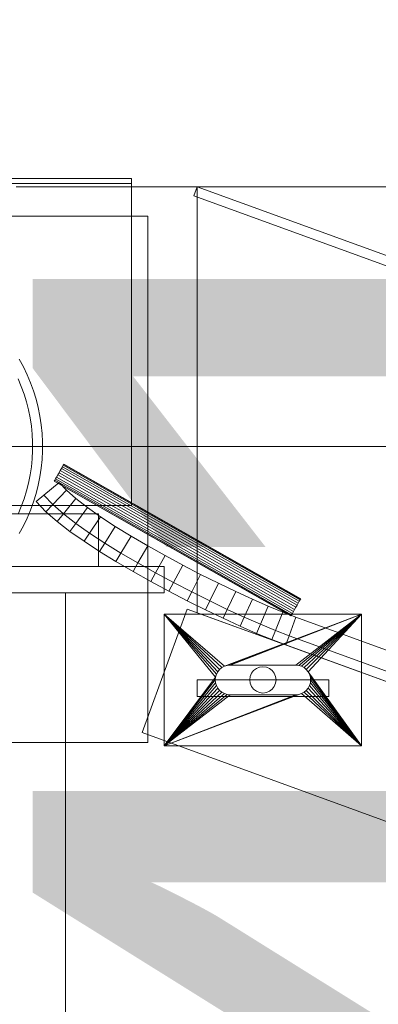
# Model space of a CAD drawing. Header units: millimetres. Extents: x -4738 to 65662, y -68080 to 6847.
# Tile 960 of 1056: x 26796 to 26905, y 1071 to 1371. Entities that reach past the tile are written whole.
import ezdxf

# ---------------------------------------------------------------- set-up
doc = ezdxf.new("R2010")
doc.units = ezdxf.units.MM
for name, color, linetype, lineweight in [('COTAS_P', 1, 'Continuous', 0), ('lateral_bajante_movil', 7, 'Continuous', 0), ('lateral_C05', 7, 'Continuous', 0)]:
    doc.layers.add(name, color=color, linetype=linetype, lineweight=lineweight)
doc.dimstyles.new('R19_100', dxfattribs={"dimtxt": 250, "dimasz": 150, "dimexe": 150, "dimexo": 80, "dimgap": 100, "dimtad": 1, "dimtih": 1, "dimtoh": 1, "dimdsep": 46, "dimcen": 0.09, "dimadec": 0, "dimazin": 0, "dimtfac": 1, "dimtdec": 4, "dimtofl": 0, "dimtmove": 0, "dimatfit": 3, "dimfxl": 1, "dimtolj": 1, "dimtzin": 0, "dimarcsym": 0})

# ---------------------------------------------------------------- blocks, each defined once
blk = doc.blocks.new('DIM_R31_9')
at = {"layer": 'COTAS_P'}
for p, q in [((26750.07, 1241), (27150.07, 1241)), ((27150.07, 1241), (27105.07, 1091)), ((27150.07, 0), (27150.07, 1241)), ((27150.07, 1241), (27195.07, 1091)), ((27150.07, 0), (27105.07, 150)), ((27150.07, 0), (27195.07, 150)), ((26750.07, 0), (27150.07, 0))]:
    blk.add_line(p, q, dxfattribs=at)
blk.add_text('1241 P', height=250, rotation=90, dxfattribs=at).set_placement((27050.07, 620.5))
blk = doc.blocks.new('DIM_R31_31')
at = {"layer": 'COTAS_P'}
for p, q in [((26795.07, 1320), (27495.07, 1320)), ((27495.07, 1320), (27450.07, 1170)), ((27495.07, 0), (27495.07, 1320)), ((27495.07, 1320), (27540.07, 1170)), ((27495.07, 0), (27450.07, 150)), ((27495.07, 0), (27540.07, 150)), ((26795.07, 0), (27495.07, 0))]:
    blk.add_line(p, q, dxfattribs=at)
blk.add_text('1320 P', height=250, rotation=90, dxfattribs=at).set_placement((27395.07, 660))

msp = doc.modelspace()

# ---------------------------------------------------------------- linework, layer by layer
at = {"layer": 'lateral_bajante_movil'}
for p, q in [((26849.041, 1317.181), (26850.067, 1320)), ((26850.067, 1320), (28353.576, 772.768)), ((26850.067, 1190.422), (26850.067, 1320)), ((26849.041, 1317.181), (28352.55, 769.949)), ((26808.451, 1233.675), (26808.809, 1234.304)), ((26808.809, 1234.304), (26809.116, 1234.844)), ((26808.809, 1234.304), (26880.809, 1193.385)), ((26809.116, 1234.844), (26809.351, 1235.259)), ((26809.116, 1234.844), (26881.116, 1193.925)), ((26809.351, 1235.259), (26809.499, 1235.519)), ((26809.351, 1235.259), (26881.351, 1194.34)), ((26809.499, 1235.519), (26809.55, 1235.608)), ((26809.499, 1235.519), (26881.499, 1194.6)), ((26809.55, 1235.608), (26881.55, 1194.689)), ((26806.784, 1230.741), (26806.636, 1230.481)), ((26807.019, 1231.156), (26806.784, 1230.741)), ((26806.784, 1230.741), (26878.784, 1189.822)), ((26807.326, 1231.696), (26807.019, 1231.156)), ((26807.019, 1231.156), (26879.019, 1190.237)), ((26807.684, 1232.325), (26807.326, 1231.696)), ((26807.326, 1231.696), (26879.326, 1190.777)), ((26808.067, 1233), (26807.684, 1232.325)), ((26807.684, 1232.325), (26879.684, 1191.406)), ((26808.451, 1233.675), (26808.067, 1233)), ((26880.067, 1192.081), (26808.067, 1233)), ((26808.451, 1233.675), (26880.451, 1192.756)), ((26803.471, 1226.143), (26808.067, 1230)), ((26806.636, 1230.481), (26806.585, 1230.392)), ((26806.585, 1230.392), (26878.585, 1189.473)), ((26806.636, 1230.481), (26878.636, 1189.562)), ((26808.067, 1230), (26810.304, 1227.656)), ((26801.173, 1224.215), (26803.471, 1226.143)), ((26803.471, 1226.143), (26806.174, 1223.304)), ((26810.304, 1227.656), (26806.174, 1223.304)), ((26813.212, 1225.119), (26809.416, 1220.472)), ((26810.304, 1227.656), (26813.212, 1225.119)), ((26813.212, 1225.119), (26816.712, 1222.422)), ((26801.173, 1224.215), (26804.11, 1221.128)), ((26806.174, 1223.304), (26804.11, 1221.128)), ((26806.174, 1223.304), (26809.416, 1220.472)), ((26816.712, 1222.422), (26813.16, 1217.586)), ((26816.712, 1222.422), (26820.724, 1219.602)), ((26804.11, 1221.128), (26807.518, 1218.149)), ((26809.416, 1220.472), (26807.518, 1218.149)), ((26809.416, 1220.472), (26813.16, 1217.586)), ((26820.724, 1219.602), (26817.36, 1214.634)), ((26820.724, 1219.602), (26825.17, 1216.695)), ((26807.518, 1218.149), (26811.384, 1215.168)), ((26813.16, 1217.586), (26811.384, 1215.168)), ((26813.16, 1217.586), (26817.36, 1214.634)), ((26825.17, 1216.695), (26821.955, 1211.629)), ((26825.17, 1216.695), (26829.97, 1213.735)), ((26811.384, 1215.168), (26815.678, 1212.15)), ((26817.36, 1214.634), (26815.678, 1212.15)), ((26817.36, 1214.634), (26821.955, 1211.629)), ((26829.97, 1213.735), (26826.879, 1208.593)), ((26829.97, 1213.735), (26835.046, 1210.759)), ((26815.678, 1212.15), (26820.347, 1209.096)), ((26821.955, 1211.629), (26820.347, 1209.096)), ((26821.955, 1211.629), (26826.879, 1208.593)), ((26835.046, 1210.759), (26832.061, 1205.554)), ((26835.046, 1210.759), (26840.317, 1207.801)), ((26820.347, 1209.096), (26825.333, 1206.021)), ((26826.879, 1208.593), (26825.333, 1206.021)), ((26826.879, 1208.593), (26832.061, 1205.554)), ((26840.317, 1207.801), (26837.427, 1202.543)), ((26840.317, 1207.801), (26845.707, 1204.898)), ((26825.333, 1206.021), (26830.568, 1202.951)), ((26832.061, 1205.554), (26830.568, 1202.951)), ((26832.061, 1205.554), (26837.427, 1202.543)), ((26845.707, 1204.898), (26842.903, 1199.593)), ((26845.707, 1204.898), (26851.134, 1202.085)), ((26830.568, 1202.951), (26835.982, 1199.914)), ((26837.427, 1202.543), (26835.982, 1199.914)), ((26837.427, 1202.543), (26842.903, 1199.593)), ((26851.134, 1202.085), (26848.413, 1196.737)), ((26851.134, 1202.085), (26856.52, 1199.397)), ((26835.982, 1199.914), (26841.501, 1196.941)), ((26842.903, 1199.593), (26841.501, 1196.941)), ((26842.903, 1199.593), (26848.413, 1196.737)), ((26856.52, 1199.397), (26853.882, 1194.008)), ((26856.52, 1199.397), (26861.786, 1196.87)), ((26841.501, 1196.941), (26847.053, 1194.063)), ((26848.413, 1196.737), (26847.053, 1194.063)), ((26848.413, 1196.737), (26853.882, 1194.008)), ((26861.786, 1196.87), (26859.234, 1191.44)), ((26861.786, 1196.87), (26866.853, 1194.539)), ((26847.053, 1194.063), (26852.563, 1191.313)), ((26853.882, 1194.008), (26852.563, 1191.313)), ((26853.882, 1194.008), (26859.234, 1191.44)), ((26866.853, 1194.539), (26864.394, 1189.066)), ((26866.853, 1194.539), (26871.642, 1192.44)), ((26871.642, 1192.44), (26869.289, 1186.921)), ((26871.642, 1192.44), (26876.073, 1190.609)), ((26880.067, 1192.081), (26879.684, 1191.406)), ((26880.067, 1192.081), (26880.451, 1192.756)), ((26880.451, 1192.756), (26880.809, 1193.385)), ((26880.809, 1193.385), (26881.116, 1193.925)), ((26881.116, 1193.925), (26881.351, 1194.34)), ((26881.351, 1194.34), (26881.499, 1194.6)), ((26881.499, 1194.6), (26881.55, 1194.689)), ((26833.309, 1153.955), (26846.989, 1191.543)), ((26840.067, 1150), (26840.067, 1190)), ((26840.067, 1190), (26855.654, 1170.878)), ((26840.067, 1190), (26855.91, 1171.722)), ((26840.067, 1190), (26856.326, 1172.5)), ((26840.067, 1190), (26856.886, 1173.182)), ((26840.067, 1190), (26857.567, 1173.742)), ((26840.067, 1190), (26858.345, 1174.157)), ((26840.067, 1190), (26900.067, 1190)), ((26846.989, 1191.543), (28350.498, 644.311)), ((28353.576, 643.19), (26850.067, 1190.422)), ((26852.563, 1191.313), (26857.957, 1188.725)), ((26859.234, 1191.44), (26857.957, 1188.725)), ((26900.067, 1190), (26858.345, 1174.157)), ((26900.067, 1190), (26859.19, 1174.414)), ((26859.234, 1191.44), (26864.394, 1189.066)), ((26900.067, 1190), (26860.067, 1174.5)), ((26864.394, 1189.066), (26863.164, 1186.33)), ((26864.394, 1189.066), (26869.289, 1186.921)), ((26876.073, 1190.609), (26873.851, 1185.036)), ((26876.073, 1190.609), (26880.067, 1189.081)), ((26880.067, 1189.081), (26878.015, 1183.443)), ((26878.636, 1189.562), (26878.585, 1189.473)), ((26878.784, 1189.822), (26878.636, 1189.562)), ((26879.019, 1190.237), (26878.784, 1189.822)), ((26879.326, 1190.777), (26879.019, 1190.237)), ((26879.684, 1191.406), (26879.326, 1190.777)), ((26900.067, 1190), (26880.067, 1174.5)), ((26880.067, 1189.081), (27084.991, 1114.495)), ((26900.067, 1190), (26880.945, 1174.414)), ((26900.067, 1190), (26881.79, 1174.157)), ((26900.067, 1190), (26882.568, 1173.742)), ((26900.067, 1190), (26883.249, 1173.182)), ((26900.067, 1190), (26883.809, 1172.5)), ((26900.067, 1190), (26900.067, 1150)), ((26857.957, 1188.725), (26863.164, 1186.33)), ((26863.164, 1186.33), (26868.113, 1184.161)), ((26869.289, 1186.921), (26868.113, 1184.161)), ((26869.289, 1186.921), (26873.851, 1185.036)), ((26868.113, 1184.161), (26872.74, 1182.249)), ((26873.851, 1185.036), (26872.74, 1182.249)), ((26873.851, 1185.036), (26878.015, 1183.443)), ((26878.015, 1183.443), (26876.989, 1180.624)), ((26878.015, 1183.443), (27082.939, 1108.857)), ((26872.74, 1182.249), (26876.989, 1180.624)), ((26876.989, 1180.624), (27081.912, 1106.038)), ((26858.345, 1174.157), (26857.567, 1173.742)), ((26859.19, 1174.414), (26858.345, 1174.157)), ((26860.067, 1174.5), (26859.19, 1174.414)), ((26880.067, 1174.5), (26860.067, 1174.5)), ((26869.032, 1173.864), (26868.067, 1173.464)), ((26870.067, 1174), (26869.032, 1173.864)), ((26871.103, 1173.864), (26870.067, 1174)), ((26872.067, 1173.464), (26871.103, 1173.864)), ((26880.945, 1174.414), (26880.067, 1174.5)), ((26881.79, 1174.157), (26880.945, 1174.414)), ((26882.568, 1173.742), (26881.79, 1174.157)), ((26840.067, 1150), (26855.654, 1170.878)), ((26855.654, 1170.878), (26855.567, 1170)), ((26855.91, 1171.722), (26855.654, 1170.878)), ((26856.326, 1172.5), (26855.91, 1171.722)), ((26856.886, 1173.182), (26856.326, 1172.5)), ((26857.567, 1173.742), (26856.886, 1173.182)), ((26866.204, 1171.035), (26866.067, 1170)), ((26866.603, 1172), (26866.204, 1171.035)), ((26867.239, 1172.828), (26866.603, 1172)), ((26868.067, 1173.464), (26867.239, 1172.828)), ((26872.896, 1172.828), (26872.067, 1173.464)), ((26873.532, 1172), (26872.896, 1172.828)), ((26873.931, 1171.035), (26873.532, 1172)), ((26874.067, 1170), (26873.931, 1171.035)), ((26883.249, 1173.182), (26882.568, 1173.742)), ((26883.809, 1172.5), (26883.249, 1173.182)), ((26900.067, 1150), (26883.809, 1172.5)), ((26884.225, 1171.722), (26883.809, 1172.5)), ((26900.067, 1150), (26884.225, 1171.722)), ((26884.481, 1170.878), (26884.225, 1171.722)), ((26900.067, 1150), (26884.481, 1170.878)), ((26884.567, 1170), (26884.481, 1170.878)), ((26855.567, 1170), (26840.067, 1150)), ((26855.654, 1169.122), (26840.067, 1150)), ((26855.91, 1168.278), (26840.067, 1150)), ((26850.067, 1170), (26890.067, 1170)), ((26850.067, 1170), (26850.067, 1165)), ((26855.567, 1170), (26855.654, 1169.122)), ((26855.654, 1169.122), (26855.91, 1168.278)), ((26855.91, 1168.278), (26856.326, 1167.5)), ((26866.067, 1170), (26866.204, 1168.965)), ((26866.204, 1168.965), (26866.603, 1168)), ((26866.603, 1168), (26867.239, 1167.172)), ((26872.896, 1167.172), (26873.532, 1168)), ((26873.532, 1168), (26873.931, 1168.965)), ((26873.931, 1168.965), (26874.067, 1170)), ((26883.809, 1167.5), (26884.225, 1168.278)), ((26884.225, 1168.278), (26884.481, 1169.122)), ((26884.225, 1168.278), (26900.067, 1150)), ((26884.481, 1169.122), (26884.567, 1170)), ((26884.481, 1169.122), (26900.067, 1150)), ((26884.567, 1170), (26900.067, 1150)), ((26890.067, 1165), (26890.067, 1170)), ((26856.326, 1167.5), (26840.067, 1150)), ((26856.886, 1166.818), (26840.067, 1150)), ((26857.567, 1166.258), (26840.067, 1150)), ((26858.345, 1165.843), (26840.067, 1150)), ((26881.79, 1165.843), (26840.067, 1150)), ((26859.19, 1165.586), (26840.067, 1150)), ((26880.945, 1165.586), (26840.067, 1150)), ((26860.067, 1165.5), (26840.067, 1150)), ((26880.067, 1165.5), (26840.067, 1150)), ((26850.067, 1165), (26890.067, 1165)), ((26856.326, 1167.5), (26856.886, 1166.818)), ((26856.886, 1166.818), (26857.567, 1166.258)), ((26857.567, 1166.258), (26858.345, 1165.843)), ((26858.345, 1165.843), (26859.19, 1165.586)), ((26859.19, 1165.586), (26860.067, 1165.5)), ((26860.067, 1165.5), (26880.067, 1165.5)), ((26867.239, 1167.172), (26868.067, 1166.536)), ((26868.067, 1166.536), (26869.032, 1166.136)), ((26869.032, 1166.136), (26870.067, 1166)), ((26870.067, 1166), (26871.103, 1166.136)), ((26871.103, 1166.136), (26872.067, 1166.536)), ((26872.067, 1166.536), (26872.896, 1167.172)), ((26880.067, 1165.5), (26880.945, 1165.586)), ((26880.945, 1165.586), (26881.79, 1165.843)), ((26881.79, 1165.843), (26882.568, 1166.258)), ((26881.79, 1165.843), (26900.067, 1150)), ((26882.568, 1166.258), (26883.249, 1166.818)), ((26882.568, 1166.258), (26900.067, 1150)), ((26883.249, 1166.818), (26883.809, 1167.5)), ((26883.249, 1166.818), (26900.067, 1150)), ((26883.809, 1167.5), (26900.067, 1150)), ((26833.309, 1153.955), (28336.817, 606.723)), ((26900.067, 1150), (26840.067, 1150))]:
    msp.add_line(p, q, dxfattribs=at)
at = {"layer": 'lateral_C05'}
for p, q in [((26670.067, 1322.5), (26830.067, 1322.5)), ((26670.067, 1321), (26830.067, 1321)), ((26830.067, 1321), (26830.067, 1322.5)), ((26830.067, 1223), (26830.067, 1321)), ((26665.067, 1311), (26835.067, 1311)), ((26835.067, 1151), (26835.067, 1311)), ((26795.967, 1267.5), (26797.231, 1265.179)), ((26797.231, 1265.179), (26798.377, 1262.798)), ((26795.643, 1261.564), (26796.611, 1259.267)), ((26798.377, 1262.798), (26799.404, 1260.363)), ((26796.611, 1259.267), (26797.464, 1256.924)), ((26799.404, 1260.363), (26800.308, 1257.88)), ((26800.308, 1257.88), (26801.087, 1255.355)), ((26797.464, 1256.924), (26798.199, 1254.542)), ((26801.087, 1255.355), (26801.739, 1252.794)), ((26798.199, 1254.542), (26798.814, 1252.126)), ((26798.814, 1252.126), (26799.308, 1249.682)), ((26801.739, 1252.794), (26802.262, 1250.203)), ((26799.308, 1249.682), (26799.679, 1247.217)), ((26802.262, 1250.203), (26802.656, 1247.59)), ((26799.679, 1247.217), (26799.928, 1244.737)), ((26802.656, 1247.59), (26802.919, 1244.961)), ((26799.928, 1244.737), (26800.052, 1242.247)), ((26802.919, 1244.961), (26803.051, 1242.321)), ((26800.052, 1239.753), (26799.928, 1237.263)), ((26800.052, 1242.247), (26800.052, 1239.753)), ((26803.051, 1242.321), (26803.051, 1239.679)), ((26799.928, 1237.263), (26799.679, 1234.783)), ((26802.919, 1237.039), (26802.656, 1234.41)), ((26803.051, 1239.679), (26802.919, 1237.039)), ((26799.679, 1234.783), (26799.308, 1232.318)), ((26802.656, 1234.41), (26802.262, 1231.797)), ((26799.308, 1232.318), (26798.814, 1229.874)), ((26802.262, 1231.797), (26801.739, 1229.206)), ((26798.814, 1229.874), (26798.199, 1227.458)), ((26801.739, 1229.206), (26801.087, 1226.645)), ((26797.464, 1225.076), (26796.611, 1222.733)), ((26798.199, 1227.458), (26797.464, 1225.076)), ((26801.087, 1226.645), (26800.308, 1224.12)), ((26670.067, 1223), (26830.067, 1223)), ((26796.611, 1222.733), (26795.643, 1220.436)), ((26800.308, 1224.12), (26799.404, 1221.637)), ((26680.067, 1220.5), (26820.067, 1220.5)), ((26795.889, 1220.5), (26796.143, 1220.5)), ((26796.143, 1220.5), (26796.406, 1220.5)), ((26796.406, 1220.5), (26796.678, 1220.5)), ((26796.678, 1220.5), (26796.959, 1220.5)), ((26796.959, 1220.5), (26797.247, 1220.5)), ((26798.377, 1219.202), (26797.231, 1216.821)), ((26797.247, 1220.5), (26797.543, 1220.5)), ((26797.543, 1220.5), (26797.844, 1220.5)), ((26797.844, 1220.5), (26798.152, 1220.5)), ((26798.152, 1220.5), (26798.464, 1220.5)), ((26799.404, 1221.637), (26798.377, 1219.202)), ((26798.464, 1220.5), (26798.78, 1220.5)), ((26798.78, 1220.5), (26799.099, 1220.5)), ((26799.099, 1220.5), (26799.42, 1220.5)), ((26799.42, 1220.5), (26799.743, 1220.5)), ((26800.067, 1220.5), (26799.743, 1220.5)), ((26805.067, 1220.5), (26800.067, 1220.5)), ((26805.067, 1220.5), (26805.386, 1220.5)), ((26805.386, 1220.5), (26805.705, 1220.5)), ((26805.705, 1220.5), (26806.021, 1220.5)), ((26806.021, 1220.5), (26806.336, 1220.5)), ((26806.336, 1220.5), (26806.647, 1220.5)), ((26806.647, 1220.5), (26806.954, 1220.5)), ((26806.954, 1220.5), (26807.257, 1220.5)), ((26807.257, 1220.5), (26807.555, 1220.5)), ((26807.555, 1220.5), (26807.847, 1220.5)), ((26807.847, 1220.5), (26808.132, 1220.5)), ((26808.132, 1220.5), (26808.409, 1220.5)), ((26808.409, 1220.5), (26808.679, 1220.5)), ((26808.679, 1220.5), (26808.94, 1220.5)), ((26808.94, 1220.5), (26809.191, 1220.5)), ((26809.191, 1220.5), (26809.433, 1220.5)), ((26809.433, 1220.5), (26809.664, 1220.5)), ((26809.664, 1220.5), (26809.884, 1220.5)), ((26809.884, 1220.5), (26810.092, 1220.5)), ((26810.092, 1220.5), (26810.288, 1220.5)), ((26810.288, 1220.5), (26810.472, 1220.5)), ((26810.472, 1220.5), (26810.643, 1220.5)), ((26810.643, 1220.5), (26810.8, 1220.5)), ((26810.8, 1220.5), (26810.943, 1220.5)), ((26810.943, 1220.5), (26811.073, 1220.5)), ((26811.073, 1220.5), (26811.188, 1220.5)), ((26811.188, 1220.5), (26811.288, 1220.5)), ((26811.288, 1220.5), (26811.373, 1220.5)), ((26811.373, 1220.5), (26811.443, 1220.5)), ((26811.443, 1220.5), (26811.497, 1220.5)), ((26811.497, 1220.5), (26811.536, 1220.5)), ((26811.536, 1220.5), (26811.56, 1220.5)), ((26820.067, 1204.5), (26820.067, 1220.5)), ((26797.231, 1216.821), (26795.967, 1214.5)), ((26660.067, 1204.5), (26840.067, 1204.5)), ((26680.067, 1204.5), (26820.067, 1204.5)), ((26795.889, 1204.5), (26796.143, 1204.5)), ((26796.143, 1204.5), (26796.406, 1204.5)), ((26796.406, 1204.5), (26796.678, 1204.5)), ((26796.678, 1204.5), (26796.959, 1204.5)), ((26796.959, 1204.5), (26797.247, 1204.5)), ((26797.074, 1204.5), (26797.095, 1204.5)), ((26797.095, 1204.5), (26797.129, 1204.5)), ((26797.129, 1204.5), (26797.177, 1204.5)), ((26797.177, 1204.5), (26797.238, 1204.5)), ((26797.238, 1204.5), (26797.312, 1204.5)), ((26797.247, 1204.5), (26797.543, 1204.5)), ((26797.312, 1204.5), (26797.399, 1204.5)), ((26797.399, 1204.5), (26797.499, 1204.5)), ((26797.499, 1204.5), (26797.612, 1204.5)), ((26797.543, 1204.5), (26797.844, 1204.5)), ((26797.612, 1204.5), (26797.737, 1204.5)), ((26797.737, 1204.5), (26797.874, 1204.5)), ((26797.844, 1204.5), (26798.152, 1204.5)), ((26797.874, 1204.5), (26798.023, 1204.5)), ((26798.023, 1204.5), (26798.183, 1204.5)), ((26798.152, 1204.5), (26798.464, 1204.5)), ((26798.183, 1204.5), (26798.354, 1204.5)), ((26798.354, 1204.5), (26798.536, 1204.5)), ((26798.464, 1204.5), (26798.78, 1204.5)), ((26798.536, 1204.5), (26798.727, 1204.5)), ((26798.727, 1204.5), (26798.928, 1204.5)), ((26798.78, 1204.5), (26799.099, 1204.5)), ((26798.928, 1204.5), (26799.138, 1204.5)), ((26799.099, 1204.5), (26799.42, 1204.5)), ((26799.138, 1204.5), (26799.357, 1204.5)), ((26799.357, 1204.5), (26799.583, 1204.5)), ((26799.42, 1204.5), (26799.743, 1204.5)), ((26799.583, 1204.5), (26799.817, 1204.5)), ((26800.067, 1204.5), (26799.743, 1204.5)), ((26799.817, 1204.5), (26800.058, 1204.5)), ((26800.058, 1204.5), (26800.305, 1204.5)), ((26805.067, 1204.5), (26800.067, 1204.5)), ((26800.305, 1204.5), (26800.558, 1204.5)), ((26800.558, 1204.5), (26800.816, 1204.5)), ((26800.816, 1204.5), (26801.078, 1204.5)), ((26801.078, 1204.5), (26801.344, 1204.5)), ((26801.344, 1204.5), (26801.612, 1204.5)), ((26801.612, 1204.5), (26801.884, 1204.5)), ((26801.884, 1204.5), (26802.156, 1204.5)), ((26802.156, 1204.5), (26802.43, 1204.5)), ((26802.43, 1204.5), (26802.705, 1204.5)), ((26802.705, 1204.5), (26802.979, 1204.5)), ((26802.979, 1204.5), (26803.251, 1204.5)), ((26803.251, 1204.5), (26803.523, 1204.5)), ((26803.523, 1204.5), (26803.791, 1204.5)), ((26803.791, 1204.5), (26804.057, 1204.5)), ((26804.057, 1204.5), (26804.319, 1204.5)), ((26804.319, 1204.5), (26804.577, 1204.5)), ((26804.577, 1204.5), (26804.83, 1204.5)), ((26804.83, 1204.5), (26805.077, 1204.5)), ((26805.067, 1204.5), (26805.386, 1204.5)), ((26805.077, 1204.5), (26805.317, 1204.5)), ((26805.317, 1204.5), (26805.551, 1204.5)), ((26805.386, 1204.5), (26805.705, 1204.5)), ((26805.551, 1204.5), (26805.778, 1204.5)), ((26805.705, 1204.5), (26806.021, 1204.5)), ((26805.778, 1204.5), (26805.997, 1204.5)), ((26805.997, 1204.5), (26806.207, 1204.5)), ((26806.021, 1204.5), (26806.336, 1204.5)), ((26806.207, 1204.5), (26806.408, 1204.5)), ((26806.336, 1204.5), (26806.647, 1204.5)), ((26806.408, 1204.5), (26806.599, 1204.5)), ((26806.599, 1204.5), (26806.781, 1204.5)), ((26806.647, 1204.5), (26806.954, 1204.5)), ((26806.781, 1204.5), (26806.952, 1204.5)), ((26806.952, 1204.5), (26807.112, 1204.5)), ((26806.954, 1204.5), (26807.257, 1204.5)), ((26807.112, 1204.5), (26807.261, 1204.5)), ((26807.257, 1204.5), (26807.555, 1204.5)), ((26807.261, 1204.5), (26807.398, 1204.5)), ((26807.398, 1204.5), (26807.523, 1204.5)), ((26807.523, 1204.5), (26807.636, 1204.5)), ((26807.555, 1204.5), (26807.847, 1204.5)), ((26807.636, 1204.5), (26807.736, 1204.5)), ((26807.736, 1204.5), (26807.823, 1204.5)), ((26807.823, 1204.5), (26807.897, 1204.5)), ((26807.847, 1204.5), (26808.132, 1204.5)), ((26807.897, 1204.5), (26807.958, 1204.5)), ((26807.958, 1204.5), (26808.006, 1204.5)), ((26808.006, 1204.5), (26808.04, 1204.5)), ((26808.04, 1204.5), (26808.061, 1204.5)), ((26808.132, 1204.5), (26808.409, 1204.5)), ((26808.409, 1204.5), (26808.679, 1204.5)), ((26808.679, 1204.5), (26808.94, 1204.5)), ((26808.94, 1204.5), (26809.191, 1204.5)), ((26809.191, 1204.5), (26809.433, 1204.5)), ((26809.433, 1204.5), (26809.664, 1204.5)), ((26809.664, 1204.5), (26809.884, 1204.5)), ((26809.884, 1204.5), (26810.092, 1204.5)), ((26810.092, 1204.5), (26810.288, 1204.5)), ((26810.288, 1204.5), (26810.472, 1204.5)), ((26810.472, 1204.5), (26810.643, 1204.5)), ((26810.643, 1204.5), (26810.8, 1204.5)), ((26810.8, 1204.5), (26810.943, 1204.5)), ((26810.943, 1204.5), (26811.073, 1204.5)), ((26811.073, 1204.5), (26811.188, 1204.5)), ((26811.188, 1204.5), (26811.288, 1204.5)), ((26811.288, 1204.5), (26811.373, 1204.5)), ((26811.373, 1204.5), (26811.443, 1204.5)), ((26811.443, 1204.5), (26811.497, 1204.5)), ((26811.497, 1204.5), (26811.536, 1204.5)), ((26811.536, 1204.5), (26811.56, 1204.5)), ((26840.067, 1196.5), (26840.067, 1204.5)), ((26660.067, 1196.5), (26840.067, 1196.5)), ((26770.067, 1196.5), (26810.067, 1196.5)), ((26797.074, 1196.5), (26797.095, 1196.5)), ((26797.095, 1196.5), (26797.129, 1196.5)), ((26797.129, 1196.5), (26797.177, 1196.5)), ((26797.177, 1196.5), (26797.238, 1196.5)), ((26797.238, 1196.5), (26797.312, 1196.5)), ((26797.312, 1196.5), (26797.399, 1196.5)), ((26797.399, 1196.5), (26797.499, 1196.5)), ((26797.499, 1196.5), (26797.612, 1196.5)), ((26797.612, 1196.5), (26797.737, 1196.5)), ((26797.737, 1196.5), (26797.874, 1196.5)), ((26797.874, 1196.5), (26798.023, 1196.5)), ((26798.023, 1196.5), (26798.183, 1196.5)), ((26798.183, 1196.5), (26798.354, 1196.5)), ((26798.354, 1196.5), (26798.536, 1196.5)), ((26798.536, 1196.5), (26798.727, 1196.5)), ((26798.727, 1196.5), (26798.928, 1196.5)), ((26798.928, 1196.5), (26799.138, 1196.5)), ((26799.138, 1196.5), (26799.357, 1196.5)), ((26799.357, 1196.5), (26799.583, 1196.5)), ((26799.583, 1196.5), (26799.817, 1196.5)), ((26799.817, 1196.5), (26800.058, 1196.5)), ((26800.058, 1196.5), (26800.305, 1196.5)), ((26800.305, 1196.5), (26800.558, 1196.5)), ((26800.558, 1196.5), (26800.816, 1196.5)), ((26800.816, 1196.5), (26801.078, 1196.5)), ((26801.078, 1196.5), (26801.344, 1196.5)), ((26801.344, 1196.5), (26801.612, 1196.5)), ((26801.612, 1196.5), (26801.884, 1196.5)), ((26801.884, 1196.5), (26802.156, 1196.5)), ((26802.156, 1196.5), (26802.43, 1196.5)), ((26802.43, 1196.5), (26802.705, 1196.5)), ((26802.705, 1196.5), (26802.979, 1196.5)), ((26802.979, 1196.5), (26803.251, 1196.5)), ((26803.251, 1196.5), (26803.523, 1196.5)), ((26803.523, 1196.5), (26803.791, 1196.5)), ((26803.791, 1196.5), (26804.057, 1196.5)), ((26804.057, 1196.5), (26804.319, 1196.5)), ((26804.319, 1196.5), (26804.577, 1196.5)), ((26804.577, 1196.5), (26804.83, 1196.5)), ((26804.83, 1196.5), (26805.077, 1196.5)), ((26805.077, 1196.5), (26805.317, 1196.5)), ((26805.317, 1196.5), (26805.551, 1196.5)), ((26805.551, 1196.5), (26805.778, 1196.5)), ((26805.778, 1196.5), (26805.997, 1196.5)), ((26805.997, 1196.5), (26806.207, 1196.5)), ((26806.207, 1196.5), (26806.408, 1196.5)), ((26806.408, 1196.5), (26806.599, 1196.5)), ((26806.599, 1196.5), (26806.781, 1196.5)), ((26806.781, 1196.5), (26806.952, 1196.5)), ((26806.952, 1196.5), (26807.112, 1196.5)), ((26807.112, 1196.5), (26807.261, 1196.5)), ((26807.261, 1196.5), (26807.398, 1196.5)), ((26807.398, 1196.5), (26807.523, 1196.5)), ((26807.523, 1196.5), (26807.636, 1196.5)), ((26807.636, 1196.5), (26807.736, 1196.5)), ((26807.736, 1196.5), (26807.823, 1196.5)), ((26807.823, 1196.5), (26807.897, 1196.5)), ((26807.897, 1196.5), (26807.958, 1196.5)), ((26807.958, 1196.5), (26808.006, 1196.5)), ((26808.006, 1196.5), (26808.04, 1196.5)), ((26808.04, 1196.5), (26808.061, 1196.5)), ((26810.067, 1008), (26810.067, 1196.5)), ((26665.067, 1151), (26835.067, 1151))]:
    msp.add_line(p, q, dxfattribs=at)

# ---------------------------------------------------------------- dimensions: what is measured, and where the dimension line sits
at = {"layer": 'COTAS_P'}
for p1, p2, distance, picture, middle in [((26795.067, 0), (26795.067, 1320), -700, 'DIM_R31_31', (27495.067, 660)), ((26750.067, 0), (26750.067, 1241), -400, 'DIM_R31_9', (27150.067, 620.5))]:
    dim = msp.add_aligned_dim(p1=p1, p2=p2, distance=distance, text='<> P', dimstyle='R19_100', dxfattribs=at)
    dim.commit()
    dim.dimension.update_dxf_attribs({"geometry": picture, "text_midpoint": middle})

doc.saveas('drawing.dxf')
